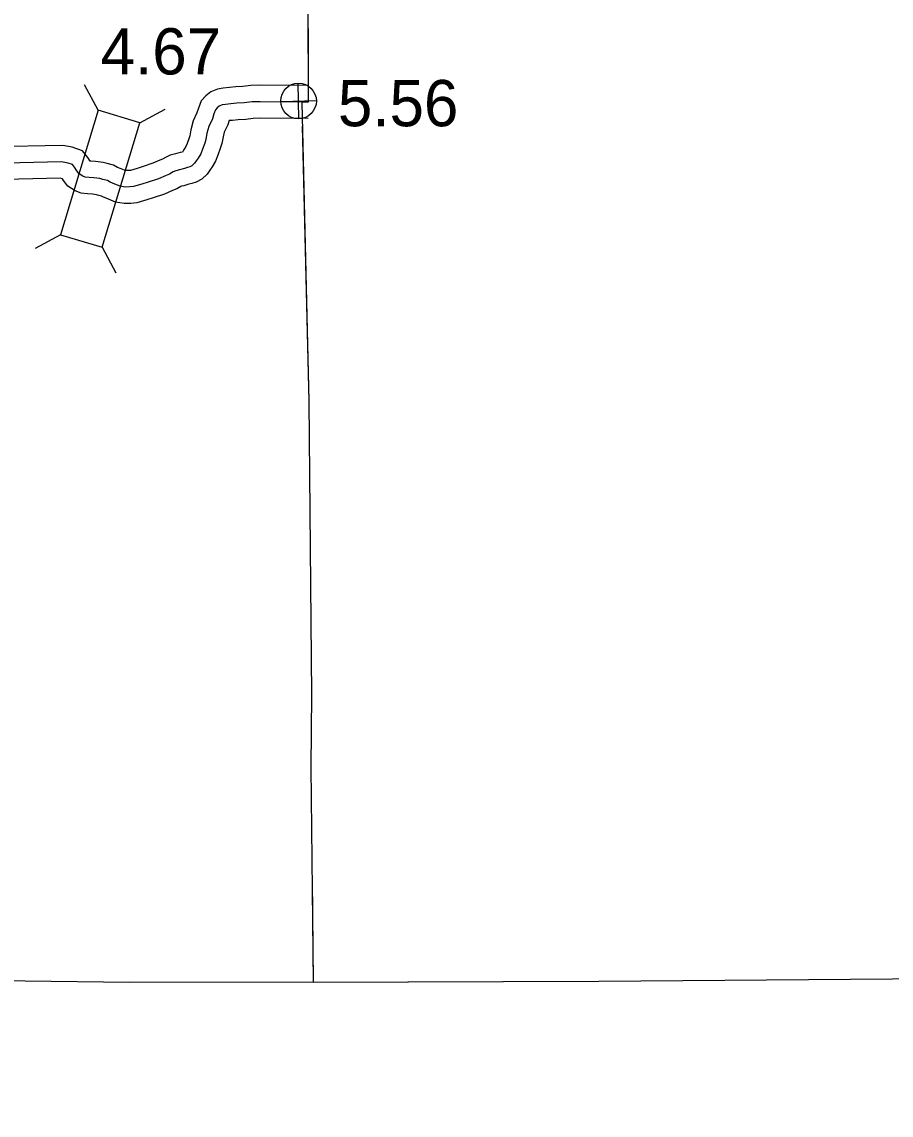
# Model space of a CAD drawing. Extents: x -83719 to 153526, y -11835 to 11446.
# Drawn here: x 13014.8 to 13279.3, y -972.3 to -639.6 of the extents above; entities that cross this region are included whole.
import ezdxf

# ---------------------------------------------------------------- set-up
doc = ezdxf.new("R2010")
doc.units = 0
for name, color, linetype in [('Level 11', 7, 'Continuous'), ('Level 2', 7, 'Continuous'), ('Level 20', 7, 'Continuous'), ('Level 25', 7, 'Continuous'), ('Level 26', 7, 'Continuous'), ('Level 58', 7, 'Continuous'), ('Level 59', 7, 'Continuous')]:
    doc.layers.add(name, color=color, linetype=linetype)

msp = doc.modelspace()

# ---------------------------------------------------------------- linework, layer by layer
at = {"layer": 'Level 11'}
for points in [[(13102.01, -659.01), (13087.33, -658.92), (13084.46, -659.01), (13082.05, -659.32), (13079.9, -659.43), (13078, -659.63), (13076.08, -659.78), (13074.4, -660.11), (13072.3, -660.95), (13070.78, -662.18), (13069.43, -663.67), (13068.54, -665.93), (13068.12, -667.34), (13066.97, -669.72), (13066.27, -672.47), (13065.96, -674.27), (13065.76, -674.92), (13065.12, -676.6), (13064.72, -677.59), (13064.27, -678.38), (13063.8, -679.05), (13063.68, -679.23), (13063.01, -679.42), (13061.61, -679.79), (13059.98, -680.19), (13058.57, -680.86), (13057.63, -681.4), (13056.81, -681.72), (13054.65, -682.67), (13051.72, -683.64), (13049.9, -684.22), (13047.87, -684.82), (13047.4, -684.87), (13046.64, -684.88), (13046.03, -684.79), (13045.05, -684.39), (13043.95, -683.92), (13042.71, -683.2), (13040.77, -682.76), (13039.57, -682.4), (13037.25, -682.14), (13035.83, -682.03), (13035.66, -682.01), (13035.64, -681.99), (13034.91, -680.92), (13033.27, -678.83), (13030.19, -677.74), (13027.32, -677.2), (13005.86, -677.67)], [(13101.95, -669.01), (13087.45, -668.92), (13085.25, -668.99), (13082.93, -669.29), (13080.68, -669.4), (13078.91, -669.59), (13077.86, -669.67), (13077.47, -670.96), (13076.42, -673.15), (13076.06, -674.56), (13075.7, -676.63), (13075.21, -678.2), (13074.44, -680.21), (13073.75, -681.97), (13072.71, -683.75), (13072, -684.77), (13071.19, -685.93), (13069.58, -687.46), (13067.92, -688.42), (13066.57, -688.8), (13065.66, -689.06), (13064.08, -689.48), (13063.38, -689.65), (13063.2, -689.73), (13061.96, -690.44), (13060.66, -690.95), (13058.24, -692.02), (13054.8, -693.16), (13052.83, -693.78), (13049.82, -694.67), (13048.02, -694.86), (13045.98, -694.89), (13043.38, -694.5), (13041.19, -693.62), (13039.46, -692.87), (13039.03, -692.62), (13038.22, -692.44), (13037.54, -692.23), (13036.31, -692.09), (13034.85, -691.98), (13032.91, -691.75), (13031.08, -691.04), (13028.87, -689.57), (13027.56, -687.88), (13027.2, -687.35), (13026.51, -687.22), (13005.51, -687.68)]]:
    msp.add_lwpolyline(points, dxfattribs=at)
at = {"layer": 'Level 2'}
for points in [[(13100.09, -485.92), (13101.61, -575.49), (13101.98, -664.01), (13099.98, -664.19), (13102.1, -755.05), (13102.95, -844.36), (13102.76, -866.56)], [(13100.09, -485.92), (13101.61, -575.49), (13101.94, -654.75)], [(13100.14, -671.37), (13102.1, -755.05), (13102.95, -844.36), (13102.76, -866.56)], [(13102.76, -866.56), (13103.47, -931.87), (13160.95, -931.61)], [(13102.76, -866.56), (13103.47, -931.87), (13190.38, -931.48)], [(13103.13, -900.59), (13103.47, -931.87), (13190.38, -931.48)], [(13047.62, -931.94), (13015.88, -931.52), (12927.59, -930.54), (12838.53, -931.1), (12838.54, -929.5), (12749.04, -929.84), (12744.6, -929.83)], [(13047.62, -931.94), (13015.88, -931.52), (12927.59, -930.54), (12838.53, -931.1), (12838.54, -929.5), (12800.68, -929.64)], [(13190.38, -931.48), (13279.74, -930.83), (13368.67, -929.31), (13368.74, -933.38), (13369.26, -972.29)], [(13190.38, -931.48), (13279.74, -930.83), (13368.67, -929.31), (13368.74, -933.38), (13369.25, -971.45)], [(13103.47, -931.87), (13047.62, -931.94)], [(13103.47, -931.87), (13047.62, -931.94)], [(13103.47, -931.87), (13047.62, -931.94)]]:
    msp.add_lwpolyline(points, dxfattribs=at)
at = {"layer": 'Level 20'}
for p, q in [((13038.1, -666.5), (13033.94, -658.74)), ((13050.73, -670.32), (13058.49, -666.16)), ((13026.64, -704.4), (13018.88, -708.56)), ((13039.27, -708.22), (13043.43, -715.98))]:
    msp.add_line(p, q, dxfattribs=at)
msp.add_lwpolyline([(13039.27, -708.22), (13050.73, -670.32), (13038.1, -666.5), (13026.64, -704.4)], close=True, dxfattribs=at)
at = {"layer": 'Level 26'}
for p, q in [((13099.13, -669.13), (13098.88, -658.28)), ((13093.58, -663.83), (13104.43, -663.58))]:
    msp.add_line(p, q, dxfattribs=at)
msp.add_circle((13099.01, -663.71), 5.43, dxfattribs=at)
at = {"layer": 'Level 59'}
msp.add_lwpolyline([(13101.98, -664.01), (13087.39, -663.92), (13084.86, -664), (13082.49, -664.31), (13080.29, -664.41), (13078.46, -664.61), (13076.76, -664.74), (13075.82, -664.92), (13074.86, -665.31), (13074.24, -665.82), (13073.75, -666.36), (13073.27, -667.57), (13072.79, -669.15), (13071.7, -671.43), (13071.16, -673.51), (13070.83, -675.45), (13070.48, -676.56), (13069.78, -678.41), (13069.24, -679.78), (13068.49, -681.06), (13067.9, -681.91), (13067.38, -682.65), (13066.56, -683.43), (13065.97, -683.78), (13065.2, -683.99), (13064.34, -684.24), (13062.84, -684.63), (13061.68, -684.92), (13060.88, -685.3), (13059.79, -685.92), (13058.73, -686.34), (13056.45, -687.34), (13053.26, -688.4), (13051.37, -689), (13048.84, -689.74), (13047.71, -689.86), (13046.31, -689.89), (13044.7, -689.65), (13043.12, -689.01), (13041.71, -688.4), (13040.87, -687.91), (13039.49, -687.6), (13038.55, -687.32), (13036.78, -687.11), (13035.34, -687.01), (13034.14, -686.86), (13033.4, -686.57), (13032.32, -685.86), (13031.6, -684.93), (13030.88, -683.88), (13030.23, -683.06), (13028.89, -682.58), (13026.91, -682.21), (13005.69, -682.68)], dxfattribs=at)

# ---------------------------------------------------------------- texts
at = {"layer": 'Level 25'}
msp.add_text('5.56', height=14.08, dxfattribs=at).set_placement((13110.99, -671.39))
at = {"layer": 'Level 58'}
msp.add_text('4.67', height=14.08, dxfattribs=at).set_placement((13038.81, -655.63))

doc.saveas('drawing.dxf')
